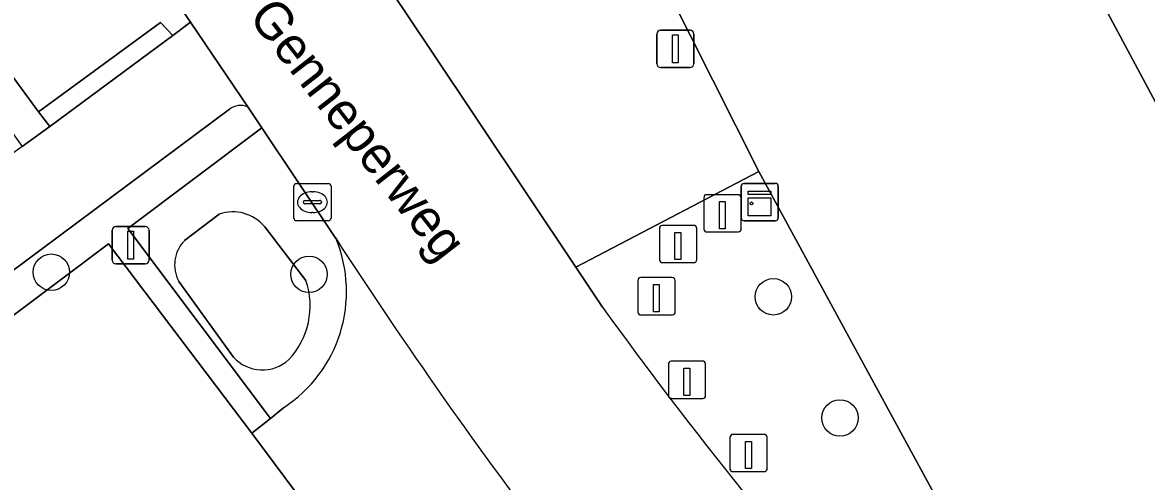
# Model space of a CAD drawing. Extents: x 160203 to 161530, y 379528 to 381797.
# Drawn here: x 160768.42 to 160798.58, y 381519.34 to 381531.66 of the extents above; entities that cross this region are included whole.
import ezdxf

# ---------------------------------------------------------------- set-up
doc = ezdxf.new("R2010")
doc.units = 0
for name, color, linetype in [('IMGEO_Boom', 7, 'Continuous'), ('IMGEO_Groenvoorziening', 7, 'Continuous'), ('IMGEO_Haag', 7, 'Continuous'), ('IMGEO_Kast', 7, 'Continuous'), ('IMGEO_Kolk', 7, 'Continuous'), ('IMGEO_Lichtmast', 7, 'Continuous'), ('IMGEO_Loofbos', 7, 'Continuous'), ('IMGEO_Openbare_ruimte_label', 7, 'Continuous'), ('IMGEO_Paal', 7, 'Continuous'), ('IMGEO_Pand', 7, 'Continuous'), ('IMGEO_Parkeervlak_halfverhard', 7, 'Continuous'), ('IMGEO_Rijbaan_lokaal_gesloten', 7, 'Continuous'), ('IMGEO_Rijbaan_lokaal_open', 7, 'Continuous'), ('IMGEO_Voetpad_open', 7, 'Continuous'), ('IMGEO_Waterloop', 7, 'Continuous')]:
    doc.layers.add(name, color=color, linetype=linetype)

msp = doc.modelspace()

# ---------------------------------------------------------------- linework, layer by layer
at = {"layer": 'IMGEO_Boom'}
for centre in [(160769.196, 381524.955), (160776.112, 381524.899), (160788.568, 381524.295), (160790.356, 381521.045)]:
    msp.add_circle(centre, 0.489, dxfattribs=at)
at = {"layer": 'IMGEO_Groenvoorziening'}
for points in [[(160805.411, 381543.37), (160785.707, 381532.573), (160788.18, 381527.659), (160794.362, 381516.295), (160800.467, 381508.496)], [(160773.641, 381496.114), (160757.992, 381516.503), (160755.672, 381514.811), (160755.271, 381515.391), (160753.846, 381517.455), (160754.372, 381517.859), (160754.05, 381518.35), (160756.955, 381520.513), (160756.096, 381521.654), (160767.949, 381530.494), (160768.851, 381529.264), (160772.126, 381531.655), (160772.455, 381531.312), (160772.927, 381531.663), (160771.474, 381533.804), (160771.423, 381533.87), (160771.371, 381533.937)], [(160773.978, 381529.329), (160755.271, 381515.391), (160755.672, 381514.811), (160757.992, 381516.503), (160773.641, 381496.114), (160778, 381491.284), (160778.553, 381491.84), (160773.946, 381496.455), (160768.431, 381504.038), (160758.759, 381516.713), (160770.727, 381525.717), (160774.574, 381520.639), (160775.076, 381521.03), (160771.25, 381526.13), (160774.849, 381528.832), (160774.467, 381529.394)], [(160776.828, 381525.864), (160774.849, 381528.832), (160771.25, 381526.13), (160775.076, 381521.03), (160775.425, 381521.316)], [(160772.768, 381525.802), (160773.703, 381526.516)], [(160774.923, 381526.171), (160776.028, 381524.737)], [(160774.081, 381522.679), (160772.621, 381524.709)]]:
    msp.add_lwpolyline(points, dxfattribs=at)
for points in [[(160810.651, 381528.569), (160808.824, 381527.591), (160810.361, 381524.719), (160803.988, 381521.309), (160802.452, 381524.181), (160801.852, 381523.86), (160795.717, 381535.325), (160804.516, 381540.034)], [(160769.154, 381528.862), (160772.455, 381531.312), (160772.126, 381531.655), (160768.851, 381529.264)]]:
    msp.add_lwpolyline(points, close=True, dxfattribs=at)
for centre, radius, start, end in [((160774.279, 381528.938), 0.494, 67.5893, 127.5539), ((160774.065, 381525.467), 1.109, 39.3589, 109.0606), ((160773.431, 381525.156), 0.926, 135.7794, 208.9008), ((160773.399, 381524.432), 3.717, 303.0418, 22.6696), ((160774.027, 381524.054), 2.114, 316.8712, 18.8363), ((160774.86, 381523.386), 1.053, 222.2274, 312.3894)]:
    msp.add_arc(centre, radius, start, end, dxfattribs=at)
at = {"layer": 'IMGEO_Haag'}
msp.add_lwpolyline([(160769.154, 381528.862), (160772.455, 381531.312), (160772.126, 381531.655), (160768.851, 381529.264)], close=True, dxfattribs=at)
msp.add_lwpolyline([(160773.978, 381529.329), (160755.271, 381515.391), (160755.672, 381514.811), (160757.992, 381516.503), (160773.641, 381496.114), (160778, 381491.284), (160778.553, 381491.84), (160773.946, 381496.455), (160768.431, 381504.038), (160758.759, 381516.713), (160770.727, 381525.717), (160774.574, 381520.639), (160775.076, 381521.03), (160771.25, 381526.13), (160774.849, 381528.832), (160774.467, 381529.394)], dxfattribs=at)
msp.add_arc((160774.279, 381528.938), 0.494, 67.5893, 127.5539, dxfattribs=at)
at = {"layer": 'IMGEO_Kast'}
for p, q in [((160787.702, 381526.413), (160787.702, 381527.254)), ((160787.702, 381527.254), (160787.702, 381526.413)), ((160787.777, 381527.338), (160788.618, 381527.338)), ((160788.618, 381527.338), (160787.777, 381527.338)), ((160788.702, 381527.263), (160788.702, 381526.422)), ((160788.702, 381526.422), (160788.702, 381527.263)), ((160788.627, 381526.338), (160787.786, 381526.338)), ((160787.786, 381526.338), (160788.627, 381526.338))]:
    msp.add_line(p, q, dxfattribs=at)
for points in [[(160787.897, 381527.128), (160788.497, 381527.128), (160788.497, 381527.043), (160787.897, 381527.043), (160787.897, 381527.128)], [(160787.897, 381526.953), (160788.497, 381526.953), (160788.497, 381526.464), (160787.897, 381526.464), (160787.897, 381526.953)]]:
    msp.add_lwpolyline(points, dxfattribs=at)
msp.add_circle((160787.981, 381526.802), 0.0377, dxfattribs=at)
for centre, start, end in [((160787.78, 381527.26), 92.4484, 184.2845), ((160787.78, 381527.26), 92.4484, 184.2845), ((160788.624, 381527.26), 2.4484, 94.2845), ((160788.624, 381527.26), 2.4484, 94.2845), ((160787.78, 381526.416), 182.4484, 274.2845), ((160787.78, 381526.416), 182.4484, 274.2845), ((160788.624, 381526.416), 272.4484, 4.2845), ((160788.624, 381526.416), 272.4484, 4.2845)]:
    msp.add_arc(centre, 0.0779, start, end, dxfattribs=at)
at = {"layer": 'IMGEO_Kolk'}
for p, q in [((160775.702, 381526.41), (160775.702, 381527.262)), ((160775.777, 381527.336), (160776.629, 381527.336)), ((160776.703, 381527.262), (160776.703, 381526.41)), ((160776.19, 381527.116), (160776.215, 381527.116)), ((160775.961, 381526.83), (160775.961, 381526.842)), ((160776.399, 381526.793), (160776.001, 381526.793)), ((160776.004, 381526.879), (160776.402, 381526.879)), ((160776.445, 381526.842), (160776.445, 381526.83)), ((160776.629, 381526.336), (160775.777, 381526.336)), ((160776.213, 381526.556), (160776.188, 381526.556))]:
    msp.add_line(p, q, dxfattribs=at)
for points in [[(160775.702, 381526.41), (160775.702, 381527.262)], [(160775.777, 381527.336), (160776.629, 381527.336)], [(160776.703, 381527.262), (160776.703, 381526.41)], [(160776.629, 381526.336), (160775.777, 381526.336)]]:
    msp.add_lwpolyline(points, dxfattribs=at)
for centre, radius, start, end in [((160775.779, 381527.26), 0.0765, 91.552, 178.448), ((160775.779, 381527.26), 0.0765, 91.552, 178.448), ((160776.627, 381527.26), 0.0765, 1.552, 88.448), ((160776.627, 381527.26), 0.0765, 1.552, 88.448), ((160776.001, 381526.839), 0.0403, 85.8775, 175.7526), ((160775.998, 381526.829), 0.0366, 178.938, 274.7102), ((160776.402, 381526.836), 0.043, 264.8664, 352.4533), ((160776.406, 381526.841), 0.0386, 1.7309, 96.639), ((160775.779, 381526.412), 0.0765, 181.552, 268.448), ((160775.779, 381526.412), 0.0765, 181.552, 268.448), ((160776.627, 381526.412), 0.0765, 271.552, 358.448), ((160776.627, 381526.412), 0.0765, 271.552, 358.448)]:
    msp.add_arc(centre, radius, start, end, dxfattribs=at)
for centre, major_axis, ratio, start_param, end_param in [((160776.189, 381526.836), (-0.387, 0.002), 0.722429, 4.712389, 7.853982), ((160776.214, 381526.836), (-0.39, 0.002), 0.717154, 1.570796, 4.712389)]:
    msp.add_ellipse(centre, major_axis=major_axis, ratio=ratio, start_param=start_param, end_param=end_param, dxfattribs=at)
at = {"layer": 'IMGEO_Lichtmast'}
for p, q in [((160785.544, 381531.448), (160786.334, 381531.448)), ((160786.334, 381531.448), (160785.544, 381531.448)), ((160785.444, 381530.548), (160785.444, 381531.348)), ((160785.444, 381531.348), (160785.444, 381530.548)), ((160786.434, 381531.348), (160786.434, 381530.548)), ((160786.434, 381530.548), (160786.434, 381531.348)), ((160786.334, 381530.448), (160785.544, 381530.448)), ((160785.544, 381530.448), (160786.334, 381530.448)), ((160770.829, 381525.28), (160770.829, 381526.08)), ((160770.829, 381526.08), (160770.829, 381525.28)), ((160770.929, 381526.18), (160771.719, 381526.18)), ((160771.719, 381526.18), (160770.929, 381526.18)), ((160771.819, 381526.08), (160771.819, 381525.28)), ((160771.819, 381525.28), (160771.819, 381526.08)), ((160771.719, 381525.18), (160770.929, 381525.18)), ((160770.929, 381525.18), (160771.719, 381525.18))]:
    msp.add_line(p, q, dxfattribs=at)
for points in [[(160785.864, 381531.323), (160786.014, 381531.323), (160786.014, 381530.573), (160785.864, 381530.573), (160785.864, 381531.323)], [(160771.249, 381526.055), (160771.399, 381526.055), (160771.399, 381525.305), (160771.249, 381525.305), (160771.249, 381526.055)]]:
    msp.add_lwpolyline(points, dxfattribs=at)
for centre, start, end in [((160785.544, 381531.348), 90, 180), ((160785.544, 381531.348), 90, 180), ((160786.334, 381531.348), 0, 90), ((160786.334, 381531.348), 360, 90), ((160785.544, 381530.548), 180, 270), ((160785.544, 381530.548), 180, 270), ((160786.334, 381530.548), 270, 0), ((160786.334, 381530.548), 270, 0), ((160770.929, 381526.08), 90, 180), ((160770.929, 381526.08), 90, 180), ((160771.719, 381526.08), 0, 90), ((160771.719, 381526.08), 360, 90), ((160770.929, 381525.28), 180, 270), ((160770.929, 381525.28), 180, 270), ((160771.719, 381525.28), 270, 0), ((160771.719, 381525.28), 270, 0)]:
    msp.add_arc(centre, 0.1, start, end, dxfattribs=at)
at = {"layer": 'IMGEO_Loofbos'}
msp.add_lwpolyline([(160836.051, 381487.238), (160834.687, 381487.571), (160833.043, 381487.514), (160827.854, 381490.009), (160825.615, 381491.398), (160823.404, 381492.447), (160817.308, 381495.849), (160811.525, 381498.797), (160809.693, 381500), (160803.798, 381504.641), (160800.467, 381508.496), (160794.362, 381516.295), (160788.18, 381527.659), (160783.272, 381525.087), (160783.985, 381524.02)], dxfattribs=at)
msp.add_arc((160878.521, 381592.122), 116.511, 215.76827, 221.86749, dxfattribs=at)
at = {"layer": 'IMGEO_Paal'}
for p, q in [((160786.705, 381526.952), (160786.705, 381526.111)), ((160786.705, 381526.952), (160786.705, 381526.111)), ((160787.621, 381527.036), (160786.78, 381527.036)), ((160787.621, 381527.036), (160786.78, 381527.036)), ((160787.705, 381526.12), (160787.705, 381526.961)), ((160787.705, 381526.12), (160787.705, 381526.961)), ((160785.513, 381526.128), (160785.513, 381525.287)), ((160785.513, 381526.128), (160785.513, 381525.287)), ((160786.429, 381526.212), (160785.588, 381526.212)), ((160786.429, 381526.212), (160785.588, 381526.212)), ((160786.513, 381525.296), (160786.513, 381526.137)), ((160786.513, 381525.296), (160786.513, 381526.137)), ((160786.789, 381526.036), (160787.63, 381526.036)), ((160786.789, 381526.036), (160787.63, 381526.036)), ((160785.597, 381525.212), (160786.438, 381525.212)), ((160785.597, 381525.212), (160786.438, 381525.212)), ((160785.85, 381524.81), (160785.009, 381524.81)), ((160785.85, 381524.81), (160785.009, 381524.81)), ((160784.934, 381524.726), (160784.934, 381523.885)), ((160784.934, 381524.726), (160784.934, 381523.885)), ((160785.934, 381523.894), (160785.934, 381524.735)), ((160785.934, 381523.894), (160785.934, 381524.735)), ((160785.018, 381523.81), (160785.859, 381523.81)), ((160785.018, 381523.81), (160785.859, 381523.81)), ((160785.751, 381522.486), (160785.751, 381521.645)), ((160785.751, 381522.486), (160785.751, 381521.645)), ((160786.667, 381522.57), (160785.826, 381522.57)), ((160786.667, 381522.57), (160785.826, 381522.57)), ((160786.751, 381521.654), (160786.751, 381522.495)), ((160786.751, 381521.654), (160786.751, 381522.495)), ((160785.835, 381521.57), (160786.676, 381521.57)), ((160785.835, 381521.57), (160786.676, 381521.57)), ((160788.321, 381520.603), (160787.48, 381520.603)), ((160788.321, 381520.603), (160787.48, 381520.603)), ((160787.405, 381520.519), (160787.405, 381519.678)), ((160787.405, 381520.519), (160787.405, 381519.678)), ((160788.405, 381519.687), (160788.405, 381520.528)), ((160788.405, 381519.687), (160788.405, 381520.528)), ((160787.489, 381519.603), (160788.33, 381519.603)), ((160787.489, 381519.603), (160788.33, 381519.603))]:
    msp.add_line(p, q, dxfattribs=at)
for points in [[(160787.12, 381526.849), (160787.28, 381526.849), (160787.28, 381526.116), (160787.12, 381526.116), (160787.12, 381526.849)], [(160785.928, 381526.025), (160786.088, 381526.025), (160786.088, 381525.292), (160785.928, 381525.292), (160785.928, 381526.025)], [(160785.349, 381524.623), (160785.509, 381524.623), (160785.509, 381523.89), (160785.349, 381523.89), (160785.349, 381524.623)], [(160786.166, 381522.383), (160786.326, 381522.383), (160786.326, 381521.65), (160786.166, 381521.65), (160786.166, 381522.383)], [(160787.82, 381520.416), (160787.98, 381520.416), (160787.98, 381519.683), (160787.82, 381519.683), (160787.82, 381520.416)]]:
    msp.add_lwpolyline(points, dxfattribs=at)
for centre, start, end in [((160786.783, 381526.958), 92.4484, 184.2845), ((160786.783, 381526.958), 92.4484, 184.2845), ((160787.627, 381526.958), 2.4484, 94.2845), ((160787.627, 381526.958), 2.4484, 94.2845), ((160785.591, 381526.134), 92.4484, 184.2845), ((160785.591, 381526.134), 92.4484, 184.2845), ((160786.435, 381526.134), 2.4484, 94.2845), ((160786.435, 381526.134), 2.4484, 94.2845), ((160786.783, 381526.114), 182.4484, 274.2845), ((160786.783, 381526.114), 182.4484, 274.2845), ((160787.627, 381526.114), 272.4484, 4.2845), ((160787.627, 381526.114), 272.4484, 4.2845), ((160785.591, 381525.29), 182.4484, 274.2845), ((160785.591, 381525.29), 182.4484, 274.2845), ((160786.435, 381525.29), 272.4484, 4.2845), ((160786.435, 381525.29), 272.4484, 4.2845), ((160785.012, 381524.732), 92.4484, 184.2845), ((160785.012, 381524.732), 92.4484, 184.2845), ((160785.856, 381524.732), 2.4484, 94.2845), ((160785.856, 381524.732), 2.4484, 94.2845), ((160785.012, 381523.888), 182.4484, 274.2845), ((160785.012, 381523.888), 182.4484, 274.2845), ((160785.856, 381523.888), 272.4484, 4.2845), ((160785.856, 381523.888), 272.4484, 4.2845), ((160785.829, 381522.492), 92.4484, 184.2845), ((160785.829, 381522.492), 92.4484, 184.2845), ((160786.673, 381522.492), 2.4484, 94.2845), ((160786.673, 381522.492), 2.4484, 94.2845), ((160785.829, 381521.648), 182.4484, 274.2845), ((160785.829, 381521.648), 182.4484, 274.2845), ((160786.673, 381521.648), 272.4484, 4.2845), ((160786.673, 381521.648), 272.4484, 4.2845), ((160787.483, 381520.525), 92.4484, 184.2845), ((160787.483, 381520.525), 92.4484, 184.2845), ((160788.327, 381520.525), 2.4484, 94.2845), ((160788.327, 381520.525), 2.4484, 94.2845), ((160787.483, 381519.681), 182.4484, 274.2845), ((160787.483, 381519.681), 182.4484, 274.2845), ((160788.327, 381519.681), 272.4484, 4.2845), ((160788.327, 381519.681), 272.4484, 4.2845)]:
    msp.add_arc(centre, 0.0779, start, end, dxfattribs=at)
at = {"layer": 'IMGEO_Pand'}
msp.add_lwpolyline([(160808.824, 381527.591), (160810.651, 381528.569), (160804.516, 381540.034), (160795.717, 381535.325), (160801.852, 381523.86), (160802.452, 381524.181), (160803.988, 381521.309), (160810.361, 381524.719)], close=True, dxfattribs=at)
at = {"layer": 'IMGEO_Parkeervlak_halfverhard'}
msp.add_lwpolyline([(160776.629, 381517.874), (160774.574, 381520.639), (160770.727, 381525.717), (160758.759, 381516.713), (160768.431, 381504.038), (160780.301, 381513.047)], close=True, dxfattribs=at)
at = {"layer": 'IMGEO_Rijbaan_lokaal_gesloten'}
for points in [[(160783.985, 381524.02), (160783.272, 381525.087), (160779.362, 381530.937), (160775.687, 381536.434)], [(160771.371, 381533.937), (160771.423, 381533.87), (160771.474, 381533.804), (160772.927, 381531.663), (160774.467, 381529.394), (160774.849, 381528.832), (160776.828, 381525.864)]]:
    msp.add_lwpolyline(points, dxfattribs=at)
for centre, radius, start, end in [((160891.535, 381600.227), 136.702, 212.9546, 217.2771), ((160878.521, 381592.122), 116.511, 215.76827, 221.86749)]:
    msp.add_arc(centre, radius, start, end, dxfattribs=at)
at = {"layer": 'IMGEO_Rijbaan_lokaal_open'}
msp.add_lwpolyline([(160811.112, 381548.205), (160806.951, 381552.119), (160804.605, 381554.325), (160799.829, 381549.12), (160796.054, 381552.486), (160800.945, 381557.768), (160797.957, 381560.578), (160796.596, 381561.858), (160794.298, 381559.058), (160794.751, 381558.713), (160789.513, 381551.833), (160786.116, 381547.371), (160783.865, 381549.085), (160779.537, 381543.401), (160772.918, 381548.44), (160771.912, 381546.776), (160778.88, 381541.228), (160775.687, 381536.434), (160779.362, 381530.937), (160783.272, 381525.087), (160788.18, 381527.659), (160785.707, 381532.573), (160805.411, 381543.37)], close=True, dxfattribs=at)
for points in [[(160774.467, 381529.394), (160772.927, 381531.663), (160772.455, 381531.312), (160769.154, 381528.862), (160768.415, 381528.327), (160765.518, 381526.214), (160764.835, 381525.649), (160761.76, 381523.378), (160761.051, 381522.83), (160758.161, 381520.68), (160757.309, 381520.042), (160754.372, 381517.859), (160753.846, 381517.455), (160755.271, 381515.391), (160773.978, 381529.329)], [(160775.425, 381521.316), (160775.076, 381521.03), (160774.574, 381520.639), (160776.629, 381517.874), (160777.151, 381518.322), (160777.502, 381518.589)]]:
    msp.add_lwpolyline(points, dxfattribs=at)
for centre, radius, start, end in [((160774.279, 381528.938), 0.494, 67.5893, 127.5539), ((160773.399, 381524.432), 3.717, 303.0418, 22.6696), ((160891.535, 381600.227), 136.702, 212.9546, 217.2771)]:
    msp.add_arc(centre, radius, start, end, dxfattribs=at)
at = {"layer": 'IMGEO_Voetpad_open'}
msp.add_lwpolyline([(160768.851, 381529.264), (160767.949, 381530.494), (160756.096, 381521.654), (160756.955, 381520.513), (160757.309, 381520.042), (160758.161, 381520.68), (160757.798, 381521.176), (160760.673, 381523.336), (160761.051, 381522.83), (160761.76, 381523.378), (160761.395, 381523.873), (160764.448, 381526.175), (160764.835, 381525.649), (160765.518, 381526.214), (160765.158, 381526.699), (160768.057, 381528.829), (160768.415, 381528.327), (160769.154, 381528.862)], close=True, dxfattribs=at)
at = {"layer": 'IMGEO_Waterloop'}
for points in [[(160773.703, 381526.516), (160772.768, 381525.802)], [(160776.028, 381524.737), (160774.923, 381526.171)], [(160772.621, 381524.709), (160774.081, 381522.679)]]:
    msp.add_lwpolyline(points, dxfattribs=at)
for centre, radius, start, end in [((160774.065, 381525.467), 1.109, 39.3589, 109.0606), ((160773.431, 381525.156), 0.926, 135.7794, 208.9008), ((160774.027, 381524.054), 2.114, 316.8712, 18.8363), ((160774.86, 381523.386), 1.053, 222.2274, 312.3894)]:
    msp.add_arc(centre, radius, start, end, dxfattribs=at)

# ---------------------------------------------------------------- texts
at = {"layer": 'IMGEO_Openbare_ruimte_label'}
msp.add_text('Genneperweg', height=1, rotation=307.9353, dxfattribs=at).set_placement((160774.457, 381531.809))

doc.saveas('drawing.dxf')
